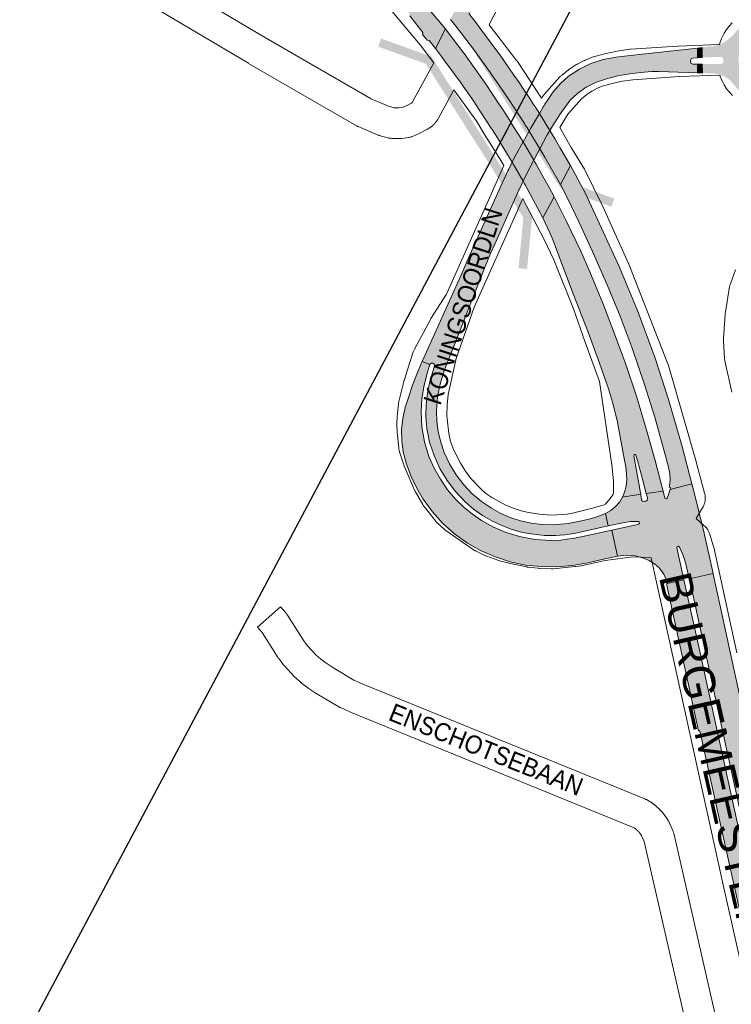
# Paper-space layout 'Layout1' of a CAD drawing. Header units: metres. Extents: x 123097 to 144122, y 392739 to 407589.
# Tile 436 of 510: x 136581 to 136883, y 398443 to 398862. Entities that reach past the tile are written whole.
import ezdxf
from ezdxf.enums import TextEntityAlignment as Align

# ---------------------------------------------------------------- set-up
doc = ezdxf.new("R2010")
doc.units = ezdxf.units.M
doc.header["$MEASUREMENT"] = 0
for name, color, linetype, lineweight in [('gs-anno-wegen algemeen tekst', 7, 'Continuous', 0), ('gs-knt-hoofdweg', 7, 'Continuous', 0), ('gs-knt-spoorlijn', 7, 'Continuous', 30), ('gs-knt-wegen algemeen', 7, 'Continuous', 0), ('gs-symb-viaduct', 7, 'Continuous', 0), ('ir-ARC-asfalt-hoofdwegen-te inspecteren', 5, 'Continuous', 0)]:
    doc.layers.add(name, color=color, linetype=linetype, lineweight=lineweight)
doc.styles.add('Style-Arial', font='arial.ttf')

# ---------------------------------------------------------------- blocks, each defined once
blk = doc.blocks.new('gg0-viaduct_6')
at = {"layer": 'gs-symb-viaduct', "linetype": 'Continuous'}
blk.add_hatch(color=7, dxfattribs=at).paths.add_polyline_path([(-55.76, -16.89), (-58, -14), (-40, 0), (40, 0), (58, -14), (55.76, -16.89), (38.75, -3.66), (-38.75, -3.66)])

psp = doc.layouts.get("Layout1")

# ---------------------------------------------------------------- hatches: boundary and pattern name
at = {"layer": 'ir-ARC-asfalt-hoofdwegen-te inspecteren', "linetype": 'Continuous', "lineweight": 13, "extrusion": (0, 0, -1)}
for points in [[(-136615.085, 398975.726), (-136628.361, 398967.765), (-136641.359, 398959.247), (-136654.151, 398950.35), (-136667.082, 398940.863), (-136679.146, 398931.31), (-136691.348, 398920.921), (-136702.69, 398910.631), (-136713.797, 398899.93), (-136724.198, 398889.274), (-136734.769, 398877.841), (-136741.128, 398870.642), (-136746.519, 398864.123), (-136746.179, 398863.827), (-136746.561, 398863.349), (-136752.025, 398856.373), (-136751.949, 398855.557), (-136752.424, 398854.95), (-136753.474, 398853.64), (-136753.997, 398853.025), (-136754.801, 398852.885), (-136757.466, 398849.569), (-136761.745, 398857.843), (-136749.06, 398872.849), (-136739.528, 398883.714), (-136729.655, 398894.6), (-136719.25, 398905.243), (-136708.651, 398915.261), (-136697.977, 398924.996), (-136687.119, 398934.401), (-136675.88, 398943.449), (-136664.411, 398952.139), (-136652.677, 398960.493), (-136640.971, 398968.31), (-136628.867, 398975.963), (-136618.45, 398982.164)], [(-136777.066, 398648.856), (-136773.195, 398651.535), (-136769.558, 398654.522), (-136766.177, 398657.797), (-136762.646, 398661.931), (-136759.537, 398666.391), (-136756.881, 398671.134), (-136754.703, 398676.115), (-136752.82, 398682.285), (-136751.693, 398688.637), (-136751.338, 398695.078), (-136751.691, 398700.747), (-136752.592, 398706.355), (-136754.031, 398711.85), (-136754.967, 398714.755), (-136755.117, 398715.167), (-136751.826, 398716.456), (-136751.439, 398715.594), (-136749.476, 398711.005), (-136747.7, 398706.35), (-136746.073, 398701.621), (-136744.625, 398696.844), (-136743.558, 398692.224), (-136743.05, 398687.51), (-136743.109, 398682.768), (-136743.733, 398678.068), (-136745.198, 398672.773), (-136747.115, 398667.624), (-136749.47, 398662.66), (-136752.245, 398657.918), (-136756.15, 398652.521), (-136760.631, 398647.591), (-136765.63, 398643.189), (-136771.036, 398639.298), (-136776.832, 398636.015), (-136782.948, 398633.377), (-136789.277, 398631.306), (-136795.791, 398629.922), (-136802.415, 398629.243), (-136809.076, 398629.12), (-136815.716, 398629.675), (-136822.264, 398630.902), (-136827.655, 398632.174), (-136834.928, 398633.76), (-136832.517, 398644.817), (-136819.392, 398641.947), (-136815.955, 398641.262), (-136814.493, 398641.017), (-136810.574, 398640.563), (-136806.631, 398640.412), (-136799.84, 398640.827), (-136793.144, 398642.029), (-136787.563, 398643.756), (-136782.185, 398646.04)], [(-136807.5, 398647.009), (-136802.809, 398647.182), (-136798.151, 398647.764), (-136793.562, 398648.751), (-136789.304, 398650.128), (-136785.194, 398651.898), (-136781.268, 398654.045), (-136777.029, 398656.932), (-136773.122, 398660.254), (-136769.589, 398663.972), (-136766.272, 398668.267), (-136763.463, 398672.911), (-136761.198, 398677.842), (-136759.714, 398682.104), (-136758.667, 398686.494), (-136758.071, 398690.967), (-136757.929, 398695.478), (-136758.373, 398701.474), (-136759.573, 398707.365), (-136761.337, 398712.916), (-136757.057, 398714.592), (-136756.454, 398712.655), (-136755.048, 398707.882), (-136754.051, 398702.985), (-136753.513, 398698.017), (-136753.437, 398693.021), (-136753.824, 398688.039), (-136754.966, 398682.158), (-136756.848, 398676.471), (-136759.319, 398671.025), (-136762.381, 398665.888), (-136765.997, 398661.124), (-136770.121, 398656.793), (-136773.649, 398653.745), (-136777.448, 398651.043), (-136781.484, 398648.71), (-136785.688, 398646.689), (-136790.054, 398645.049), (-136794.549, 398643.804), (-136799.142, 398642.994), (-136803.783, 398642.541), (-136808.446, 398642.447), (-136812.441, 398642.744), (-136816.396, 398643.382), (-136830.935, 398646.537), (-136829.786, 398651.805), (-136826.143, 398650.365), (-136823.249, 398649.551), (-136820.335, 398648.817), (-136813.964, 398647.58)], [(-136929.226, 398391.213), (-136925.408, 398406.709), (-136918.426, 398436.218), (-136911.588, 398465.552), (-136909.08, 398476.558), (-136908.562, 398476.44), (-136907.737, 398479.953), (-136904.484, 398494.36), (-136901.19, 398509.203), (-136898.069, 398523.537), (-136891.481, 398553.306), (-136888.313, 398567.745), (-136885.101, 398582.588), (-136878.715, 398611.826), (-136875.563, 398626.092), (-136875.502, 398626.364), (-136865.381, 398624.13), (-136866.585, 398618.834), (-136878.41, 398564.641), (-136890.401, 398509.959), (-136890.942, 398508.009), (-136894.181, 398497.524), (-136901.06, 398476.623), (-136901.338, 398475.65), (-136904.005, 398463.921), (-136914.389, 398419.509), (-136920.431, 398394.316), (-136924.321, 398378.753), (-136930.91, 398384.049), (-136929.783, 398388.898)]]:
    psp.add_hatch(color=5, dxfattribs=at).paths.add_polyline_path(points, flags=0)
h = psp.add_hatch(color=5, dxfattribs=at)
h.paths.add_polyline_path([(-136893.94, 398816.866), (-136898.239, 398816.954), (-136897.827, 398824.869), (-136898.074, 398825.638), (-136898.801, 398825.99), (-136899.95, 398826.036), (-136900.672, 398825.783), (-136900.947, 398825.069), (-136901.023, 398817.043), (-136904.917, 398817.22), (-136905.04, 398821.752), (-136905.424, 398823.833), (-136906.087, 398825.842), (-136906.939, 398827.613), (-136908.097, 398829.201), (-136909.522, 398830.555), (-136912.55, 398833.415), (-136915.548, 398836.427), (-136918.054, 398838.186), (-136920.903, 398839.305), (-136923.936, 398839.722), (-136926.995, 398839.863), (-136926.914, 398844.21), (-136918.917, 398843.981), (-136918.207, 398844.275), (-136917.881, 398844.97), (-136917.841, 398846.121), (-136918.16, 398846.814), (-136918.873, 398847.085), (-136926.887, 398846.882), (-136926.805, 398851.001), (-136921.762, 398851.153), (-136919.093, 398851.66), (-136918.582, 398851.829), (-136916.63, 398852.741), (-136914.876, 398853.994), (-136913.381, 398855.546), (-136911.806, 398857.424), (-136910.035, 398859.117), (-136908.658, 398860.502), (-136907.337, 398861.981), (-136906.252, 398863.641), (-136905.055, 398866.278), (-136904.511, 398869.123), (-136904.254, 398873.121), (-136899.742, 398872.983), (-136900.143, 398865.122), (-136899.873, 398864.359), (-136899.139, 398864.019), (-136898.056, 398864.01), (-136897.374, 398864.292), (-136897.079, 398864.969), (-136897.064, 398872.862), (-136892.968, 398872.617), (-136892.955, 398869.943), (-136892.835, 398867.666), (-136892.342, 398865.44), (-136891.489, 398863.326), (-136890.038, 398861.238), (-136888.162, 398859.521), (-136886.659, 398858.227), (-136885.332, 398856.753), (-136883.684, 398854.858), (-136881.775, 398853.225), (-136879.647, 398851.89), (-136877.419, 398850.964), (-136875.066, 398850.434), (-136870.88, 398849.924), (-136870.915, 398845.616), (-136878.78, 398845.981), (-136879.51, 398845.722), (-136879.836, 398845.02), (-136879.876, 398843.952), (-136879.629, 398843.233), (-136878.933, 398842.927), (-136870.925, 398842.901), (-136870.991, 398839.076), (-136875.076, 398838.939), (-136877.9, 398838.544), (-136880.566, 398837.532), (-136882.681, 398836.059), (-136884.443, 398834.178), (-136885.381, 398832.986), (-136886.475, 398831.934), (-136889.043, 398829.608), (-136891.294, 398826.975), (-136892.64, 398824.211), (-136893.469, 398821.25)])
h.paths.add_polyline_path([(-136897.337, 398832.558), (-136900.366, 398832.559), (-136903.306, 398833.284), (-136905.987, 398834.691), (-136908.253, 398836.7), (-136909.973, 398839.192), (-136911.046, 398842.024), (-136911.411, 398845.03), (-136911.046, 398848.036), (-136909.971, 398850.867), (-136908.251, 398853.359), (-136905.984, 398855.366), (-136903.303, 398856.773), (-136900.363, 398857.498), (-136897.334, 398857.497), (-136894.395, 398856.772), (-136891.713, 398855.365), (-136889.447, 398853.357), (-136887.727, 398850.864), (-136886.654, 398848.033), (-136886.289, 398845.027), (-136886.654, 398842.021), (-136887.728, 398839.19), (-136889.449, 398836.698), (-136891.716, 398834.69), (-136894.397, 398833.283)], flags=16)
at = {"layer": 'ir-ARC-asfalt-hoofdwegen-te inspecteren', "linetype": 'Continuous', "lineweight": 13}
for points in [[(136770.89, 398865.332), (136770.604, 398865.695), (136767.707, 398869.371), (136763.84, 398861.895), (136766.63, 398858.267), (136766.914, 398857.899), (136767.639, 398856.956), (136772.223, 398850.997), (136773.997, 398848.691), (136780.495, 398839.721), (136780.744, 398839.378), (136780.954, 398839.088), (136781.077, 398838.918), (136784.354, 398834.118), (136786.497, 398830.979), (136788.921, 398827.429), (136790.768, 398824.565), (136793.159, 398820.858), (136795.272, 398817.583), (136795.684, 398816.944), (136796.12, 398816.268), (136796.284, 398816.013), (136797.289, 398814.346), (136801.796, 398806.865), (136803.957, 398803.278), (136806.19, 398799.384), (136810.629, 398791.641), (136814.901, 398799.718), (136810.42, 398807.422), (136808.345, 398810.991), (136806.127, 398814.579), (136801.642, 398821.833), (136800.231, 398824.115), (136800.018, 398824.459), (136799.796, 398824.795), (136799.45, 398825.32), (136797.269, 398828.625), (136794.892, 398832.226), (136792.772, 398835.438), (136790.862, 398838.191), (136788.704, 398841.301), (136784.936, 398846.732), (136784.721, 398847.042), (136784.666, 398847.116), (136784.479, 398847.368), (136776.198, 398858.493), (136774.798, 398860.374), (136771.629, 398864.394)], [(136765.625, 398838.553), (136766.313, 398837.624), (136766.746, 398837.04), (136767.253, 398836.355), (136773.86, 398826.885), (136774.09, 398826.555), (136774.178, 398826.421), (136774.277, 398826.268), (136776.671, 398822.601), (136778.798, 398819.343), (136781.17, 398815.709), (136781.601, 398815.03), (136783.783, 398811.492), (136786.145, 398807.662), (136788.156, 398804.402), (136788.295, 398804.176), (136788.503, 398803.839), (136788.715, 398803.474), (136790.07, 398801.139), (136794.738, 398793.096), (136795.215, 398792.275), (136795.622, 398791.548), (136798.89, 398785.512), (136803.189, 398777.573), (136807.914, 398786.507), (136805.839, 398790.398), (136803.586, 398794.436), (136800.293, 398800.338), (136799.882, 398801.055), (136799.273, 398802.082), (136794.715, 398809.768), (136793.316, 398812.128), (136793.095, 398812.501), (136792.892, 398812.822), (136792.789, 398812.984), (136790.718, 398816.264), (136788.34, 398820.029), (136786.127, 398823.532), (136785.904, 398823.885), (136785.691, 398824.204), (136783.898, 398826.893), (136781.765, 398830.09), (136778.723, 398834.651), (136778.52, 398834.956), (136778.51, 398834.97), (136778.306, 398835.258), (136771.156, 398845.357), (136770.983, 398845.601), (136770.725, 398845.943), (136770.031, 398846.862), (136765.468, 398852.909), (136764.752, 398853.859), (136764.471, 398854.231), (136761.745, 398857.843), (136757.466, 398849.569), (136760.085, 398846.033), (136760.364, 398845.657), (136761.067, 398844.708)], [(136761.756, 398714.017), (136765.97, 398724.714), (136770.692, 398736.753), (136778.57, 398756.78), (136780.851, 398762.331), (136782.697, 398766.4), (136792.233, 398787.72), (136792.986, 398789.369), (136793.294, 398790.036), (136794.738, 398793.096), (136796.329, 398796.351), (136797.965, 398799.584), (136799.273, 398802.082), (136801.419, 398806.179), (136801.796, 398806.865), (136805.019, 398812.737), (136806.127, 398814.579), (136808.136, 398817.92), (136808.484, 398818.5), (136810.293, 398821.507), (136814.764, 398827.522), (136817.954, 398830.579), (136821.59, 398833.089), (136825.579, 398834.987), (136830.269, 398836.648), (136835.089, 398837.884), (136838.079, 398838.418), (136841.064, 398838.832), (136846.309, 398839.47), (136849.519, 398839.687), (136852.529, 398839.673), (136868.939, 398839.132), (136868.948, 398842.87), (136866.932, 398842.868), (136866.237, 398843.161), (136865.921, 398843.846), (136865.922, 398844.388), (136866.208, 398845.075), (136866.882, 398845.389), (136868.894, 398845.5), (136868.898, 398849.716), (136863.747, 398849.092), (136845.325, 398847.029), (136834.152, 398845.86), (136828.779, 398844.837), (136823.585, 398843.121), (136818.66, 398840.742), (136814.087, 398837.741), (136810.596, 398834.652), (136807.519, 398831.151), (136804.904, 398827.292), (136804.013, 398825.838), (136803.661, 398825.263), (136803.33, 398824.723), (136801.642, 398821.833), (136797.788, 398815.234), (136797.289, 398814.346), (136794.715, 398809.768), (136792.883, 398806.509), (136790.558, 398802.119), (136790.07, 398801.139), (136788.614, 398798.216), (136788.294, 398797.569), (136787.042, 398794.926), (136785.8, 398792.191), (136771.699, 398760.738), (136768.628, 398753.889), (136751.826, 398716.456), (136755.117, 398715.167), (136755.611, 398715.739), (136756.363, 398715.811), (136756.955, 398715.341), (136757.057, 398714.592), (136761.337, 398712.916)], [(136866.499, 398664.397), (136862.341, 398680.26), (136856.558, 398700.277), (136850.919, 398717.87), (136843.387, 398738.162), (136835.545, 398756.875), (136821.275, 398787.833), (136814.901, 398799.718), (136810.629, 398791.641), (136813.655, 398785.876), (136818.562, 398775.472), (136824.283, 398763.275), (136830.533, 398749.084), (136836.049, 398735.675), (136841.164, 398722.119), (136846.269, 398707.082), (136850.71, 398692.803), (136854.78, 398678.311), (136856.632, 398671.546), (136857.132, 398668.904), (136857.265, 398666.219), (136857.026, 398663.541), (136856.915, 398662.98), (136857.442, 398662.876), (136857.229, 398662.05)], [(136807.914, 398786.507), (136803.189, 398777.573), (136806.188, 398770.893), (136807.052, 398768.831), (136807.918, 398766.696), (136808.652, 398764.83), (136815.974, 398745.174), (136822.397, 398728.904), (136827.218, 398715.738), (136830.992, 398704.899), (136831.933, 398702.058), (136832.807, 398699.201), (136834.693, 398691.398), (136838.05, 398673.719), (136838.133, 398673.139), (136838.378, 398671.733), (136838.722, 398668.701), (136838.824, 398666.093), (136838.548, 398663.497), (136837.899, 398660.969), (136837.034, 398658.748), (136844.779, 398659.999), (136844.674, 398660.648), (136842.196, 398674.137), (136841.781, 398676.399), (136841.919, 398676.871), (136842.399, 398676.98), (136842.728, 398676.614), (136843.376, 398674.35), (136845.368, 398667.029), (136847.131, 398660.379), (136854.338, 398661.318), (136853.097, 398666.167), (136850.924, 398674.351), (136847.135, 398687.764), (136842.915, 398701.697), (136838.273, 398715.635), (136833.664, 398728.172), (136828.592, 398741.214), (136823.053, 398754.612), (136819.222, 398763.288), (136813.218, 398775.897)], [(136835.818, 398656.753), (136834.062, 398654.808), (136832.036, 398653.147), (136829.786, 398651.805), (136830.935, 398646.537), (136837.918, 398648.052), (136840.403, 398648.41), (136842.913, 398648.462), (136843.786, 398648.387), (136844.154, 398648.105), (136844.173, 398647.642), (136843.829, 398647.331), (136842.835, 398647.073), (136832.517, 398644.817), (136834.928, 398633.76), (136838.639, 398634.19), (136842.365, 398633.903), (136845.967, 398632.912), (136848.362, 398631.861), (136850.569, 398630.457), (136852.535, 398628.732), (136854.538, 398626.084), (136855.876, 398623.045), (136856.12, 398622.087), (136863.158, 398623.64), (136860.12, 398637.41), (136860.271, 398637.846), (136860.708, 398637.99), (136861.089, 398637.73), (136861.344, 398637.281), (136862.87, 398633.987), (136863.93, 398630.515), (136865.381, 398624.13), (136875.502, 398626.364), (136871.673, 398643.434), (136867.303, 398661.331), (136866.499, 398664.397), (136857.229, 398662.05), (136856.62, 398659.959), (136856.068, 398658.398), (136855.564, 398658.055), (136855.078, 398658.423), (136854.338, 398661.318), (136847.131, 398660.379), (136847.575, 398658.702), (136847.666, 398658.295), (136847.552, 398657.549), (136846.958, 398657.084), (136846.293, 398656.897), (136845.551, 398657.065), (136845.15, 398657.711), (136844.779, 398659.999), (136837.034, 398658.748)], [(136896.106, 398474.312), (136892.898, 398488.534), (136889.621, 398503.158), (136886.593, 398516.837), (136878.208, 398554.949), (136869.166, 398596.413), (136863.158, 398623.64), (136856.12, 398622.087), (136855.651, 398621.984), (136865.617, 398576.504), (136869.334, 398559.399), (136869.833, 398559.509), (136877.08, 398526.725), (136889.183, 398472.646), (136899.05, 398429.587), (136912.915, 398371.885), (136912.307, 398369.096), (136920.029, 398375.303), (136913.298, 398403.12), (136909.502, 398419.04), (136902.634, 398448.193), (136899.248, 398462.791), (136896.803, 398473.477), (136896.315, 398473.369)]]:
    psp.add_hatch(color=5, dxfattribs=at).paths.add_polyline_path(points, flags=0)

# ---------------------------------------------------------------- linework, layer by layer
at = {"layer": 'gs-knt-hoofdweg', "color": 7, "linetype": 'Continuous', "flags": 128}
for points in [[(136756.702, 398843.449), (136751.022, 398851.084), (136724.926, 398882.174), (136699.54, 398907.874), (136671.656, 398931.85), (136650.697, 398948.032), (136629.68, 398961.887), (136608.862, 398974.461), (136587.578, 398985.501), (136565.268, 398996.594)], [(136780.283, 398859.635), (136791.968, 398844.446), (136792.143, 398844.209), (136792.31, 398843.966), (136802.576, 398828.369)], [(136786.528, 398799.75), (136784.884, 398802.616), (136779.317, 398811.451), (136779.235, 398811.585), (136775.059, 398818.509), (136765.237, 398831.872)], [(136810.292, 398815.882), (136815.194, 398807.49), (136820.81, 398798.167), (136820.974, 398797.882), (136821.126, 398797.59), (136828.529, 398782.648), (136828.654, 398782.384), (136839.584, 398758.139), (136839.664, 398757.956), (136839.739, 398757.772), (136856.329, 398715.478), (136856.458, 398715.125), (136856.57, 398714.767), (136868.461, 398673.42), (136868.498, 398673.287), (136871.94, 398660.491), (136872.029, 398660.125), (136872.101, 398659.755), (136872.156, 398659.382), (136872.193, 398659.007), (136872.212, 398658.631), (136872.213, 398658.259), (136872.213, 398658.255), (136872.213, 398658.25), (136872.197, 398657.878), (136872.164, 398657.503), (136872.112, 398657.13), (136872.043, 398656.76), (136871.957, 398656.393), (136871.853, 398656.031), (136871.733, 398655.674), (136871.596, 398655.323), (136871.443, 398654.979), (136871.274, 398654.642), (136871.09, 398654.318), (136871.089, 398654.315), (136871.086, 398654.311)], [(136829.591, 398655.687), (136829.826, 398655.977), (136830.088, 398656.27), (136831.212, 398657.466), (136833.038, 398659.932), (136833.242, 398660.832), (136833.242, 398665.763), (136832.455, 398672.565), (136827.293, 398707.985), (136820.187, 398727.387), (136820.15, 398727.489), (136816.188, 398738.778), (136807.823, 398759.702), (136803.671, 398768.287), (136794.612, 398785.661), (136794.575, 398785.725)], [(136871.086, 398654.311), (136868.319, 398649.659), (136871.778, 398646.643), (136872.053, 398646.392), (136872.316, 398646.128), (136872.566, 398645.853), (136872.803, 398645.566), (136873.027, 398645.269), (136873.237, 398644.962), (136873.432, 398644.645), (136873.612, 398644.319), (136873.777, 398643.986), (136873.926, 398643.645), (136874.059, 398643.297), (136874.176, 398642.944), (136875.629, 398638.185), (136875.718, 398637.87), (136875.794, 398637.552), (136885.574, 398592.685)], [(136910.847, 398362.747), (136910.529, 398364.043), (136897.027, 398419.119), (136897.007, 398419.204), (136888.098, 398457.351), (136888.086, 398457.403), (136879.801, 398493.976), (136879.79, 398494.026), (136849.411, 398632.24), (136849.378, 398632.398), (136849.263, 398632.975)]]:
    psp.add_lwpolyline(points, dxfattribs=at)
at = {"layer": 'gs-knt-spoorlijn', "color": 7, "linetype": 'Continuous', "flags": 128}
psp.add_lwpolyline([(136440.809, 398162.054), (136659.455, 398573.261), (136824.302, 398883.411), (137006.788, 399227.039), (137164.629, 399524.059), (137357.969, 399888.975), (137405.615, 399978.781), (137455.421, 400072.684), (137503.887, 400164.003), (137558.844, 400267.626), (137626.713, 400395.444), (137684.526, 400504.785), (137746.249, 400620.476), (137774.533, 400671.148), (137821.374, 400749.994)], dxfattribs=at)
at = {"layer": 'gs-knt-wegen algemeen', "color": 7, "linetype": 'Continuous', "flags": 128}
for points in [[(136568.677, 398923.005), (136684.494, 398854.434), (136730.062, 398828.121), (136737.464, 398824.965), (136739.895, 398824.298), (136741.859, 398824.246), (136743.448, 398824.466), (136745.002, 398825.106), (136747.274, 398826.31), (136747.51, 398826.489), (136756.702, 398843.449)], [(136765.237, 398831.872), (136758.733, 398819.872), (136758.59, 398819.621), (136758.436, 398819.376), (136758.271, 398819.139), (136757.479, 398818.054), (136757.286, 398817.802), (136757.081, 398817.56), (136756.865, 398817.328), (136756.637, 398817.107), (136756.399, 398816.898), (136756.151, 398816.7), (136754.718, 398815.615), (136754.506, 398815.461), (136754.288, 398815.316), (136754.065, 398815.179), (136753.836, 398815.052), (136750.821, 398813.454), (136750.539, 398813.313), (136750.251, 398813.186), (136747.639, 398812.111), (136747.384, 398812.012), (136747.124, 398811.924), (136746.86, 398811.847), (136746.594, 398811.781), (136746.325, 398811.726), (136746.054, 398811.683), (136743.115, 398811.275), (136742.85, 398811.244), (136742.584, 398811.224), (136742.317, 398811.215), (136742.05, 398811.216), (136738.761, 398811.303), (136738.447, 398811.319), (136738.134, 398811.35), (136737.823, 398811.396), (136737.515, 398811.457), (136737.21, 398811.533), (136733.592, 398812.526), (136733.312, 398812.61), (136733.035, 398812.707), (136732.763, 398812.816), (136724.594, 398816.299), (136724.355, 398816.406), (136724.121, 398816.523), (136723.892, 398816.649), (136677.953, 398843.176), (136677.891, 398843.212), (136562.348, 398911.622)], [(136793.951, 398885.78), (136780.469, 398859.979), (136780.424, 398859.896), (136780.423, 398859.893), (136780.42, 398859.889), (136780.283, 398859.635)], [(136802.576, 398828.369), (136802.856, 398828.84), (136803.024, 398829.107), (136803.206, 398829.367), (136803.399, 398829.617), (136803.605, 398829.857), (136810.371, 398837.394), (136810.565, 398837.601), (136810.768, 398837.8), (136810.98, 398837.989), (136811.2, 398838.169), (136814.578, 398840.816), (136814.807, 398840.988), (136815.043, 398841.149), (136817.109, 398842.493), (136817.315, 398842.622), (136817.526, 398842.743), (136817.741, 398842.856), (136820.733, 398844.356), (136820.934, 398844.452), (136821.138, 398844.542), (136823.601, 398845.572), (136823.857, 398845.673), (136824.117, 398845.763), (136829.39, 398847.263), (136834.754, 398848.398), (136840.183, 398849.163), (136840.429, 398849.184), (136860.494, 398850.544), (136860.675, 398850.554), (136878.186, 398851.251), (136878.221, 398851.35), (136879.137, 398853.795), (136879.241, 398854.057), (136879.357, 398854.314), (136880.234, 398855.964), (136881.249, 398857.532), (136882.396, 398859.007), (136883.666, 398860.377)], [(136883.778, 398829.493), (136882.463, 398830.893), (136881.278, 398832.404), (136880.232, 398834.014), (136879.332, 398835.71), (136879.214, 398835.973), (136879.109, 398836.24), (136878.372, 398838.228), (136861.284, 398837.548), (136841.435, 398836.203), (136837.02, 398835.577), (136832.657, 398834.659), (136828.365, 398833.452), (136826.369, 398832.617), (136823.903, 398831.38), (136822.383, 398830.391), (136819.679, 398828.272), (136813.717, 398821.631), (136810.292, 398815.882)], [(136849.263, 398632.975), (136848.39, 398633.07), (136841.465, 398633.464), (136829.678, 398631.8), (136820.054, 398629.748), (136819.808, 398629.7), (136819.56, 398629.663), (136816.957, 398629.314), (136816.746, 398629.29), (136807.559, 398628.365), (136807.268, 398628.342), (136806.975, 398628.332), (136806.683, 398628.336), (136801.659, 398628.509), (136801.423, 398628.521), (136801.189, 398628.542), (136796.957, 398628.996), (136796.724, 398629.025), (136796.493, 398629.063), (136796.263, 398629.109), (136788.607, 398630.78), (136788.412, 398630.825), (136784.666, 398631.764), (136784.448, 398631.823), (136784.232, 398631.89), (136784.018, 398631.963), (136779.342, 398633.669), (136779.048, 398633.785), (136778.76, 398633.914), (136774.527, 398635.942), (136774.298, 398636.058), (136774.073, 398636.182), (136773.853, 398636.315), (136773.639, 398636.457), (136761.865, 398644.593), (136761.636, 398644.759), (136761.415, 398644.934), (136761.201, 398645.119), (136758.336, 398647.708), (136758.134, 398647.899), (136757.94, 398648.098), (136757.755, 398648.306), (136757.579, 398648.52), (136752.619, 398654.845), (136752.434, 398655.091), (136752.262, 398655.346), (136752.102, 398655.609), (136748.93, 398661.107), (136748.805, 398661.334), (136748.69, 398661.565), (136748.583, 398661.801), (136744.059, 398672.383), (136743.946, 398672.666), (136743.846, 398672.953), (136742.19, 398678.116), (136742.114, 398678.37), (136742.049, 398678.627), (136741.994, 398678.886), (136741.95, 398679.148), (136741.916, 398679.411), (136741.276, 398685.388), (136741.255, 398685.624), (136741.243, 398685.861), (136741.1, 398690.087), (136741.096, 398690.337), (136741.102, 398690.587), (136741.188, 398692.582), (136741.198, 398692.755), (136741.212, 398692.929), (136741.756, 398698.544), (136741.794, 398698.855), (136741.847, 398699.164), (136741.914, 398699.47), (136744.002, 398707.963), (136744.059, 398708.179), (136744.123, 398708.392), (136748.021, 398720.576), (136748.118, 398720.86), (136748.229, 398721.139), (136748.353, 398721.412), (136748.489, 398721.679), (136755.31, 398734.349), (136755.429, 398734.561), (136755.556, 398734.768), (136762.123, 398745.048), (136780.595, 398786.29), (136786.528, 398799.75)], [(136794.575, 398785.725), (136792.501, 398781.02), (136792.485, 398780.985), (136773.921, 398739.536), (136766.298, 398717.795), (136762.807, 398702.4), (136762.412, 398698.055), (136762.336, 398693.544), (136762.433, 398692.027), (136763.16, 398685.797), (136763.844, 398682.491), (136765.082, 398678.995), (136768.084, 398673.177), (136770.234, 398669.798), (136772.481, 398666.781), (136776.963, 398662.169), (136778.835, 398660.392), (136781.388, 398658.626), (136787.144, 398655.527), (136790.532, 398654.04), (136793.891, 398652.954), (136796.968, 398652.245), (136801.703, 398651.556), (136801.706, 398651.556), (136801.71, 398651.556)], [(136883.462, 398703.453), (136880.556, 398716.716), (136880.507, 398716.963), (136880.467, 398717.213), (136880.437, 398717.463), (136880.417, 398717.715), (136879.957, 398725.3), (136879.946, 398725.576), (136879.947, 398725.852), (136879.96, 398726.128), (136880.671, 398736.77), (136880.688, 398736.984), (136880.713, 398737.198), (136880.745, 398737.41), (136882.565, 398748.289), (136882.623, 398748.591), (136882.695, 398748.89), (136882.781, 398749.186), (136882.881, 398749.477), (136885.069, 398755.38)], [(136801.71, 398651.556), (136806.558, 398651.194), (136809.288, 398651.214), (136813.505, 398651.54), (136815.811, 398652.021), (136824.199, 398654.075), (136829.591, 398655.687)]]:
    psp.add_lwpolyline(points, dxfattribs=at)
psp.add_lwpolyline([(136869.851, 398409.113), (136846.215, 398512.407), (136845.129, 398514.873), (136845.091, 398514.934), (136845.052, 398514.996), (136845.013, 398515.058), (136844.974, 398515.119), (136844.934, 398515.18), (136844.893, 398515.24), (136844.853, 398515.301), (136844.811, 398515.361), (136844.77, 398515.421), (136844.728, 398515.481), (136844.685, 398515.54), (136844.643, 398515.599), (136844.6, 398515.658), (136844.556, 398515.717), (136844.512, 398515.775), (136844.468, 398515.833), (136844.423, 398515.891), (136844.379, 398515.948), (136844.333, 398516.005), (136844.287, 398516.062), (136844.241, 398516.119), (136844.195, 398516.175), (136844.148, 398516.231), (136844.101, 398516.286), (136844.053, 398516.342), (136844.005, 398516.397), (136843.957, 398516.451), (136843.908, 398516.506), (136843.859, 398516.56), (136843.81, 398516.613), (136843.76, 398516.667), (136843.71, 398516.72), (136843.659, 398516.773), (136843.609, 398516.825), (136843.558, 398516.877), (136843.506, 398516.929), (136843.454, 398516.98), (136843.402, 398517.031), (136843.35, 398517.082), (136843.297, 398517.132), (136843.244, 398517.182), (136843.191, 398517.232), (136843.137, 398517.281), (136843.083, 398517.33), (136843.028, 398517.379), (136842.974, 398517.427), (136842.919, 398517.475), (136842.863, 398517.523), (136842.808, 398517.57), (136842.752, 398517.617), (136842.695, 398517.663), (136842.639, 398517.709), (136842.582, 398517.755), (136842.525, 398517.8), (136842.467, 398517.845), (136842.41, 398517.89), (136842.352, 398517.934), (136842.293, 398517.978), (136842.235, 398518.021), (136842.176, 398518.064), (136842.117, 398518.107), (136842.057, 398518.149), (136841.997, 398518.191), (136841.938, 398518.232), (136841.33, 398518.557), (136721.291, 398567.375), (136721.016, 398567.494), (136717.012, 398569.342), (136716.815, 398569.437), (136716.62, 398569.539), (136716.43, 398569.647), (136707.038, 398575.193), (136706.894, 398575.281), (136706.753, 398575.372), (136703.377, 398577.608), (136703.179, 398577.745), (136702.985, 398577.889), (136700.536, 398579.787), (136700.372, 398579.919), (136700.212, 398580.056), (136697.891, 398582.108), (136697.66, 398582.322), (136697.44, 398582.547), (136693.218, 398587.08), (136693.008, 398587.315), (136692.811, 398587.561), (136690.928, 398590.022), (136690.756, 398590.257), (136690.596, 398590.499), (136683.802, 398601.244), (136681.797, 398603.543, -0.3766976), (136681.798, 398603.556), (136691.599, 398612.099, -0.3766959), (136691.612, 398612.098), (136693.944, 398609.423), (136694.104, 398609.232), (136694.257, 398609.035), (136694.402, 398608.832), (136694.539, 398608.624), (136701.445, 398597.703), (136702.959, 398595.724), (136706.751, 398591.653), (136708.678, 398589.95), (136710.77, 398588.329), (136713.803, 398586.319), (136722.767, 398581.026), (136726.336, 398579.379), (136846.552, 398530.489), (136846.761, 398530.4), (136846.967, 398530.303), (136847.169, 398530.2), (136848.36, 398529.562), (136848.61, 398529.422), (136848.853, 398529.271), (136849.001, 398529.173), (136849.148, 398529.074), (136849.295, 398528.974), (136849.44, 398528.874), (136849.586, 398528.772), (136849.73, 398528.669), (136849.873, 398528.565), (136850.016, 398528.46), (136850.158, 398528.354), (136850.299, 398528.247), (136850.44, 398528.139), (136850.579, 398528.03), (136850.718, 398527.92), (136850.856, 398527.809), (136850.993, 398527.696), (136851.129, 398527.584), (136851.265, 398527.469), (136851.399, 398527.354), (136851.533, 398527.238), (136851.666, 398527.121), (136851.798, 398527.003), (136851.929, 398526.884), (136852.06, 398526.764), (136852.189, 398526.643), (136852.318, 398526.521), (136852.445, 398526.398), (136852.573, 398526.274), (136852.698, 398526.15), (136852.823, 398526.024), (136852.947, 398525.898), (136853.071, 398525.77), (136853.192, 398525.642), (136853.314, 398525.513), (136853.434, 398525.383), (136853.554, 398525.251), (136853.672, 398525.12), (136853.789, 398524.987), (136853.905, 398524.854), (136854.021, 398524.719), (136854.135, 398524.584), (136854.249, 398524.447), (136854.361, 398524.311), (136854.473, 398524.173), (136854.583, 398524.035), (136854.693, 398523.895), (136854.801, 398523.755), (136854.908, 398523.614), (136855.014, 398523.472), (136855.12, 398523.33), (136855.224, 398523.187), (136855.327, 398523.042), (136855.429, 398522.898), (136855.53, 398522.752), (136855.63, 398522.606), (136855.729, 398522.459), (136855.827, 398522.311), (136855.924, 398522.162), (136856.019, 398522.014), (136856.114, 398521.863), (136856.207, 398521.713), (136856.3, 398521.562), (136856.391, 398521.41), (136856.481, 398521.257), (136856.57, 398521.104), (136856.683, 398520.9), (136856.788, 398520.692), (136856.886, 398520.48), (136858.38, 398517.089), (136858.498, 398516.803), (136858.603, 398516.512), (136858.693, 398516.216), (136858.769, 398515.916), (136882.534, 398412.058)], format="xyb", dxfattribs=at)
at = {"layer": 'ir-ARC-asfalt-hoofdwegen-te inspecteren', "color": 5, "linetype": 'Continuous', "lineweight": 13}
for points in [[(136746.561, 398863.349), (136752.025, 398856.373), (136751.949, 398855.557), (136752.424, 398854.95), (136753.474, 398853.64), (136753.997, 398853.025), (136754.801, 398852.885), (136757.466, 398849.569), (136761.745, 398857.843), (136749.06, 398872.849)], [(136763.84, 398861.895), (136766.63, 398858.267), (136766.914, 398857.899), (136767.639, 398856.956), (136772.223, 398850.997), (136773.997, 398848.691), (136780.495, 398839.721), (136780.744, 398839.378), (136780.954, 398839.088), (136781.077, 398838.918), (136784.354, 398834.118), (136786.497, 398830.979), (136788.921, 398827.429), (136790.768, 398824.565), (136793.159, 398820.858), (136795.272, 398817.583), (136795.684, 398816.944), (136796.12, 398816.268), (136796.284, 398816.013), (136797.289, 398814.346), (136801.796, 398806.865), (136803.957, 398803.278), (136806.19, 398799.384), (136810.629, 398791.641), (136814.901, 398799.718), (136810.42, 398807.422), (136808.345, 398810.991), (136806.127, 398814.579), (136801.642, 398821.833), (136800.231, 398824.115), (136800.018, 398824.459), (136799.796, 398824.795), (136799.45, 398825.32), (136797.269, 398828.625), (136794.892, 398832.226), (136792.772, 398835.438), (136790.862, 398838.191), (136788.704, 398841.301), (136784.936, 398846.732), (136784.721, 398847.042), (136784.666, 398847.116), (136784.479, 398847.368), (136776.198, 398858.493), (136774.798, 398860.374), (136771.629, 398864.394)], [(136918.426, 398436.218), (136911.588, 398465.552), (136909.08, 398476.558), (136908.562, 398476.44), (136907.737, 398479.953), (136904.484, 398494.36), (136901.19, 398509.203), (136898.069, 398523.537), (136891.481, 398553.306), (136888.313, 398567.745), (136885.101, 398582.588), (136878.715, 398611.826), (136875.563, 398626.092), (136875.502, 398626.364), (136865.381, 398624.13), (136866.585, 398618.834), (136878.41, 398564.641), (136890.401, 398509.959), (136890.942, 398508.009), (136894.181, 398497.524), (136901.06, 398476.623), (136901.338, 398475.65), (136904.005, 398463.921), (136914.389, 398419.509)]]:
    psp.add_lwpolyline(points, dxfattribs=at)
for points in [[(136765.625, 398838.553), (136766.313, 398837.624), (136766.746, 398837.04), (136767.253, 398836.355), (136773.86, 398826.885), (136774.09, 398826.555), (136774.178, 398826.421), (136774.277, 398826.268), (136776.671, 398822.601), (136778.798, 398819.343), (136781.17, 398815.709), (136781.601, 398815.03), (136783.783, 398811.492), (136786.145, 398807.662), (136788.156, 398804.402), (136788.295, 398804.176), (136788.503, 398803.839), (136788.715, 398803.474), (136790.07, 398801.139), (136794.738, 398793.096), (136795.215, 398792.275), (136795.622, 398791.548), (136798.89, 398785.512), (136803.189, 398777.573), (136807.914, 398786.507), (136805.839, 398790.398), (136803.586, 398794.436), (136800.293, 398800.338), (136799.882, 398801.055), (136799.273, 398802.082), (136794.715, 398809.768), (136793.316, 398812.128), (136793.095, 398812.501), (136792.892, 398812.822), (136792.789, 398812.984), (136790.718, 398816.264), (136788.34, 398820.029), (136786.127, 398823.532), (136785.904, 398823.885), (136785.691, 398824.204), (136783.898, 398826.893), (136781.765, 398830.09), (136778.723, 398834.651), (136778.52, 398834.956), (136778.51, 398834.97), (136778.306, 398835.258), (136771.156, 398845.357), (136770.983, 398845.601), (136770.725, 398845.943), (136770.031, 398846.862), (136765.468, 398852.909), (136764.752, 398853.859), (136764.471, 398854.231), (136761.745, 398857.843), (136757.466, 398849.569), (136760.085, 398846.033), (136760.364, 398845.657), (136761.067, 398844.708)], [(136761.756, 398714.017), (136765.97, 398724.714), (136770.692, 398736.753), (136778.57, 398756.78), (136780.851, 398762.331), (136782.697, 398766.4), (136792.233, 398787.72), (136792.986, 398789.369), (136793.294, 398790.036), (136794.738, 398793.096), (136796.329, 398796.351), (136797.965, 398799.584), (136799.273, 398802.082), (136801.419, 398806.179), (136801.796, 398806.865), (136805.019, 398812.737), (136806.127, 398814.579), (136808.136, 398817.92), (136808.484, 398818.5), (136810.293, 398821.507), (136814.764, 398827.522), (136817.954, 398830.579), (136821.59, 398833.089), (136825.579, 398834.987), (136830.269, 398836.648), (136835.089, 398837.884), (136838.079, 398838.418), (136841.064, 398838.832), (136846.309, 398839.47), (136849.519, 398839.687), (136852.529, 398839.673), (136868.939, 398839.132), (136868.948, 398842.87), (136866.932, 398842.868), (136866.237, 398843.161), (136865.921, 398843.846), (136865.922, 398844.388), (136866.208, 398845.075), (136866.882, 398845.389), (136868.894, 398845.5), (136868.898, 398849.716), (136863.747, 398849.092), (136845.325, 398847.029), (136834.152, 398845.86), (136828.779, 398844.837), (136823.585, 398843.121), (136818.66, 398840.742), (136814.087, 398837.741), (136810.596, 398834.652), (136807.519, 398831.151), (136804.904, 398827.292), (136804.013, 398825.838), (136803.661, 398825.263), (136803.33, 398824.723), (136801.642, 398821.833), (136797.788, 398815.234), (136797.289, 398814.346), (136794.715, 398809.768), (136792.883, 398806.509), (136790.558, 398802.119), (136790.07, 398801.139), (136788.614, 398798.216), (136788.294, 398797.569), (136787.042, 398794.926), (136785.8, 398792.191), (136771.699, 398760.738), (136768.628, 398753.889), (136751.826, 398716.456), (136755.117, 398715.167), (136755.611, 398715.739), (136756.363, 398715.811), (136756.955, 398715.341), (136757.057, 398714.592), (136761.337, 398712.916)], [(136866.499, 398664.397), (136862.341, 398680.26), (136856.558, 398700.277), (136850.919, 398717.87), (136843.387, 398738.162), (136835.545, 398756.875), (136821.275, 398787.833), (136814.901, 398799.718), (136810.629, 398791.641), (136813.655, 398785.876), (136818.562, 398775.472), (136824.283, 398763.275), (136830.533, 398749.084), (136836.049, 398735.675), (136841.164, 398722.119), (136846.269, 398707.082), (136850.71, 398692.803), (136854.78, 398678.311), (136856.632, 398671.546), (136857.132, 398668.904), (136857.265, 398666.219), (136857.026, 398663.541), (136856.915, 398662.98), (136857.442, 398662.876), (136857.229, 398662.05)], [(136807.914, 398786.507), (136803.189, 398777.573), (136806.188, 398770.893), (136807.052, 398768.831), (136807.918, 398766.696), (136808.652, 398764.83), (136815.974, 398745.174), (136822.397, 398728.904), (136827.218, 398715.738), (136830.992, 398704.899), (136831.933, 398702.058), (136832.807, 398699.201), (136834.693, 398691.398), (136838.05, 398673.719), (136838.133, 398673.139), (136838.378, 398671.733), (136838.722, 398668.701), (136838.824, 398666.093), (136838.548, 398663.497), (136837.899, 398660.969), (136837.034, 398658.748), (136844.779, 398659.999), (136844.674, 398660.648), (136842.196, 398674.137), (136841.781, 398676.399), (136841.919, 398676.871), (136842.399, 398676.98), (136842.728, 398676.614), (136843.376, 398674.35), (136845.368, 398667.029), (136847.131, 398660.379), (136854.338, 398661.318), (136853.097, 398666.167), (136850.924, 398674.351), (136847.135, 398687.764), (136842.915, 398701.697), (136838.273, 398715.635), (136833.664, 398728.172), (136828.592, 398741.214), (136823.053, 398754.612), (136819.222, 398763.288), (136813.218, 398775.897)], [(136777.066, 398648.856), (136773.195, 398651.535), (136769.558, 398654.522), (136766.177, 398657.797), (136762.646, 398661.931), (136759.537, 398666.391), (136756.881, 398671.134), (136754.703, 398676.115), (136752.82, 398682.285), (136751.693, 398688.637), (136751.338, 398695.078), (136751.691, 398700.747), (136752.592, 398706.355), (136754.031, 398711.85), (136754.967, 398714.755), (136755.117, 398715.167), (136751.826, 398716.456), (136751.439, 398715.594), (136749.476, 398711.005), (136747.7, 398706.35), (136746.073, 398701.621), (136744.625, 398696.844), (136743.558, 398692.224), (136743.05, 398687.51), (136743.109, 398682.768), (136743.733, 398678.068), (136745.198, 398672.773), (136747.115, 398667.624), (136749.47, 398662.66), (136752.245, 398657.918), (136756.15, 398652.521), (136760.631, 398647.591), (136765.63, 398643.189), (136771.036, 398639.298), (136776.832, 398636.015), (136782.948, 398633.377), (136789.277, 398631.306), (136795.791, 398629.922), (136802.415, 398629.243), (136809.076, 398629.12), (136815.716, 398629.675), (136822.264, 398630.902), (136827.655, 398632.174), (136834.928, 398633.76), (136832.517, 398644.817), (136819.392, 398641.947), (136815.955, 398641.262), (136814.493, 398641.017), (136810.574, 398640.563), (136806.631, 398640.412), (136799.84, 398640.827), (136793.144, 398642.029), (136787.563, 398643.756), (136782.185, 398646.04)], [(136807.5, 398647.009), (136802.809, 398647.182), (136798.151, 398647.764), (136793.562, 398648.751), (136789.304, 398650.128), (136785.194, 398651.898), (136781.268, 398654.045), (136777.029, 398656.932), (136773.122, 398660.254), (136769.589, 398663.972), (136766.272, 398668.267), (136763.463, 398672.911), (136761.198, 398677.842), (136759.714, 398682.104), (136758.667, 398686.494), (136758.071, 398690.967), (136757.929, 398695.478), (136758.373, 398701.474), (136759.573, 398707.365), (136761.337, 398712.916), (136757.057, 398714.592), (136756.454, 398712.655), (136755.048, 398707.882), (136754.051, 398702.985), (136753.513, 398698.017), (136753.437, 398693.021), (136753.824, 398688.039), (136754.966, 398682.158), (136756.848, 398676.471), (136759.319, 398671.025), (136762.381, 398665.888), (136765.997, 398661.124), (136770.121, 398656.793), (136773.649, 398653.745), (136777.448, 398651.043), (136781.484, 398648.71), (136785.688, 398646.689), (136790.054, 398645.049), (136794.549, 398643.804), (136799.142, 398642.994), (136803.783, 398642.541), (136808.446, 398642.447), (136812.441, 398642.744), (136816.396, 398643.382), (136830.935, 398646.537), (136829.786, 398651.805), (136826.143, 398650.365), (136823.249, 398649.551), (136820.335, 398648.817), (136813.964, 398647.58)], [(136835.818, 398656.753), (136834.062, 398654.808), (136832.036, 398653.147), (136829.786, 398651.805), (136830.935, 398646.537), (136837.918, 398648.052), (136840.403, 398648.41), (136842.913, 398648.462), (136843.786, 398648.387), (136844.154, 398648.105), (136844.173, 398647.642), (136843.829, 398647.331), (136842.835, 398647.073), (136832.517, 398644.817), (136834.928, 398633.76), (136838.639, 398634.19), (136842.365, 398633.903), (136845.967, 398632.912), (136848.362, 398631.861), (136850.569, 398630.457), (136852.535, 398628.732), (136854.538, 398626.084), (136855.876, 398623.045), (136856.12, 398622.087), (136863.158, 398623.64), (136860.12, 398637.41), (136860.271, 398637.846), (136860.708, 398637.99), (136861.089, 398637.73), (136861.344, 398637.281), (136862.87, 398633.987), (136863.93, 398630.515), (136865.381, 398624.13), (136875.502, 398626.364), (136871.673, 398643.434), (136867.303, 398661.331), (136866.499, 398664.397), (136857.229, 398662.05), (136856.62, 398659.959), (136856.068, 398658.398), (136855.564, 398658.055), (136855.078, 398658.423), (136854.338, 398661.318), (136847.131, 398660.379), (136847.575, 398658.702), (136847.666, 398658.295), (136847.552, 398657.549), (136846.958, 398657.084), (136846.293, 398656.897), (136845.551, 398657.065), (136845.15, 398657.711), (136844.779, 398659.999), (136837.034, 398658.748)], [(136896.106, 398474.312), (136892.898, 398488.534), (136889.621, 398503.158), (136886.593, 398516.837), (136878.208, 398554.949), (136869.166, 398596.413), (136863.158, 398623.64), (136856.12, 398622.087), (136855.651, 398621.984), (136865.617, 398576.504), (136869.334, 398559.399), (136869.833, 398559.509), (136877.08, 398526.725), (136889.183, 398472.646), (136899.05, 398429.587), (136912.915, 398371.885), (136912.307, 398369.096), (136920.029, 398375.303), (136913.298, 398403.12), (136909.502, 398419.04), (136902.634, 398448.193), (136899.248, 398462.791), (136896.803, 398473.477), (136896.315, 398473.369)]]:
    psp.add_lwpolyline(points, close=True, dxfattribs=at)
at = {"layer": 'ir-ARC-asfalt-hoofdwegen-te inspecteren', "color": 5, "linetype": 'Continuous', "lineweight": 13, "flags": 128}
for points in [[(136868.898, 398849.716), (136868.894, 398845.5), (136870.915, 398845.616), (136870.88, 398849.924)], [(136868.939, 398839.132), (136870.991, 398839.076), (136870.925, 398842.901), (136868.948, 398842.87)]]:
    psp.add_lwpolyline(points, close=True, dxfattribs=at)
at = {"layer": 'ir-ARC-asfalt-hoofdwegen-te inspecteren', "color": 5, "linetype": 'Continuous', "lineweight": 13, "extrusion": (0, 0, -1)}
psp.add_solid([(-136868.898, 398849.716), (-136868.894, 398845.5), (-136870.88, 398849.924), (-136870.915, 398845.616)], dxfattribs=at)
at = {"layer": 'ir-ARC-asfalt-hoofdwegen-te inspecteren', "color": 5, "linetype": 'Continuous', "lineweight": 13}
psp.add_solid([(136868.939, 398839.132), (136870.991, 398839.076), (136868.948, 398842.87), (136870.925, 398842.901)], dxfattribs=at)

# ---------------------------------------------------------------- block references
at = {"layer": 'gs-symb-viaduct', "color": 7, "linetype": 'Continuous'}
for p, rotation in [((136789.412, 398823.759), 122.3606306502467), ((136777.207, 398812.233), 302.3606306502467)]:
    psp.add_blockref('gg0-viaduct_6', p, dxfattribs=dict(at, rotation=rotation))

# ---------------------------------------------------------------- texts
at = {"layer": 'gs-anno-wegen algemeen tekst', "color": 7, "linetype": 'Continuous', "style": 'Style-Arial', "width": 0.909091}
psp.add_text('KONINGSOORDLN', height=7.7, rotation=72.13853, dxfattribs=at).set_placement((136769.162, 398739.983), align=Align.MIDDLE_CENTER)
at = {"layer": 'gs-anno-wegen algemeen tekst', "color": 7, "style": 'Style-Arial'}
psp.add_text('BURGEMEESTERBECHTWEG', height=13.6, rotation=282.83042, dxfattribs=at).set_placement((136888.93, 398495.289), align=Align.MIDDLE_CENTER)
at = {"layer": 'gs-anno-wegen algemeen tekst', "color": 7, "style": 'Style-Arial', "width": 0.909091}
psp.add_text('ENSCHOTSEBAAN', height=7.7, rotation=338.15493, dxfattribs=at).set_placement((136779.021, 398551.507), align=Align.MIDDLE_CENTER)

doc.saveas('drawing.dxf')
